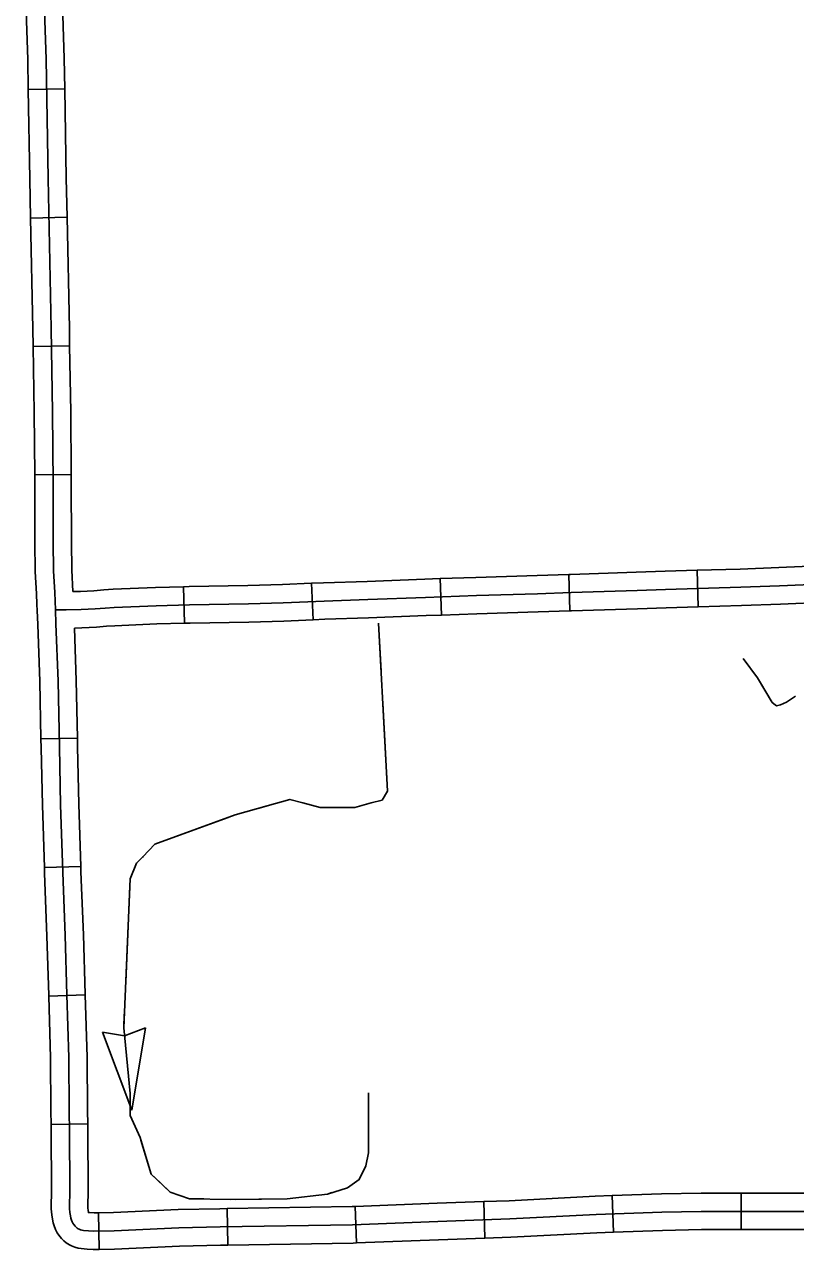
# Model space of a CAD drawing. Extents: x 1084508 to 1142749, y 1057638 to 1093403.
# Drawn here: x 1112946 to 1113940, y 1070084 to 1071663 of the extents above; entities that cross this region are included whole.
import ezdxf

# ---------------------------------------------------------------- set-up
doc = ezdxf.new("R2010")
doc.units = 0
doc.layers.add('Level 32', color=7, linetype='Continuous')
doc.layers.add('Level 43', color=7, linetype='Continuous')

msp = doc.modelspace()

# ---------------------------------------------------------------- linework, layer by layer
at = {"layer": 'Level 32'}
for p, q in [((1112951.1, 1071579.6), (1112998.2, 1071580.4)), ((1112954.1, 1071413.8), (1113001.2, 1071414.8)), ((1112957.4, 1071248.2), (1113004.5, 1071249)), ((1112959.5, 1071082.7), (1113006.5, 1071083.1)), ((1113483.9, 1070902), (1113482.3, 1070949.1)), ((1113649.5, 1070907.3), (1113648.1, 1070954.3)), ((1113815.1, 1070912.7), (1113813.7, 1070959.8)), ((1113152.5, 1070891.5), (1113151.2, 1070938.5)), ((1113318.5, 1070895.9), (1113316.5, 1070943)), ((1112967.5, 1070742.5), (1113014.6, 1070743.5)), ((1112971.9, 1070576.5), (1113018.9, 1070578.1)), ((1112977.5, 1070411), (1113024.6, 1070412.4)), ((1112980.7, 1070245.6), (1113027.8, 1070246.3)), ((1113540, 1070099), (1113538.4, 1070146)), ((1113705.6, 1070106.7), (1113703.9, 1070153.7)), ((1113870.4, 1070109.9), (1113870.4, 1070157)), ((1113042.7, 1070084.4), (1113041.9, 1070131.5)), ((1113208.3, 1070090), (1113207.5, 1070137.1)), ((1113374.5, 1070092.8), (1113372.7, 1070139.8))]:
    msp.add_line(p, q, dxfattribs=at)
for points in [[(1112951.9, 1072574.1), (1112954, 1072406.5), (1112957.6, 1072260.3), (1112960.4, 1072138.6), (1112964.3, 1072010.5), (1112966.5, 1071915), (1112969.8, 1071744.1), (1112974.1, 1071618.6), (1112976.6, 1071464.6), (1112980.6, 1071271.2), (1112982.4, 1071163.5), (1112983.1, 1071071.3), (1112983.3, 1070996.3), (1112983.6, 1070958.9), (1112985.3, 1070930.9), (1112986.3, 1070908.6)], [(1112946.3, 1071745.2), (1112946.3, 1071743.5), (1112950.5, 1071618), (1112951.1, 1071579.6)], [(1112993.3, 1071746.2), (1112993.4, 1071744.7), (1112997.6, 1071619.2), (1112998.2, 1071580.4)], [(1112951.1, 1071579.6), (1112953, 1071464.2), (1112954.1, 1071413.8)], [(1112998.2, 1071580.4), (1113000.1, 1071465), (1113001.2, 1071414.8)], [(1112954.1, 1071413.8), (1112957, 1071270.8), (1112957.4, 1071248.2)], [(1113001.2, 1071414.8), (1113004.1, 1071271.6), (1113004.5, 1071249)], [(1112957.4, 1071248.2), (1112958.8, 1071163.2), (1112959.5, 1071082.7)], [(1113004.5, 1071249), (1113005.9, 1071163.8), (1113006.5, 1071083.1)], [(1112959.5, 1071082.7), (1112959.5, 1071071.2), (1112959.7, 1070996.1), (1112960.1, 1070958.1), (1112961.7, 1070929.6), (1112962.4, 1070916.2)], [(1113006.5, 1071083.1), (1113006.6, 1071071.4), (1113006.8, 1070996.4), (1113007.2, 1070959.7), (1113008.7, 1070932.4)], [(1113813.7, 1070959.8), (1113869, 1070961.4), (1113919.1, 1070963.2), (1113979, 1070965.8)], [(1113316.5, 1070943), (1113331.7, 1070943.6), (1113388.2, 1070945.4), (1113462.4, 1070948.4), (1113482.3, 1070949.1)], [(1113482.3, 1070949.1), (1113528.1, 1070950.6), (1113607.2, 1070953.1), (1113648.1, 1070954.3)], [(1113648.1, 1070954.3), (1113650.3, 1070954.4), (1113735.2, 1070957.2), (1113772.2, 1070958.6), (1113813.7, 1070959.8)], [(1112986.3, 1070908.6), (1112999.8, 1070908.6), (1113019.2, 1070909), (1113037.5, 1070909.9), (1113050.2, 1070911.1), (1113061.8, 1070911.7), (1113116, 1070914.1), (1113159.2, 1070915.2), (1113235, 1070916.5), (1113279.7, 1070917.9), (1113332.5, 1070920.1), (1113389, 1070921.9), (1113463.2, 1070924.8), (1113528.9, 1070927.1), (1113607.9, 1070929.6), (1113651.1, 1070930.9), (1113736.1, 1070933.7), (1113773, 1070935.1), (1113869.8, 1070937.9), (1113920, 1070939.7), (1114021.3, 1070944)], [(1113008.7, 1070932.4), (1113018.4, 1070932.6), (1113035.8, 1070933.4), (1113048.5, 1070934.6), (1113060.7, 1070935.2), (1113115.2, 1070937.6), (1113151.2, 1070938.5)], [(1113151.2, 1070938.5), (1113158.7, 1070938.7), (1113234.4, 1070940), (1113278.8, 1070941.4), (1113316.5, 1070943)], [(1113815.1, 1070912.7), (1113870.6, 1070914.3), (1113920.9, 1070916.1), (1113981, 1070918.7)], [(1112962.4, 1070916.2), (1112962.8, 1070907.5)], [(1112962.8, 1070907.8), (1112963.4, 1070889.7), (1112966, 1070816.3), (1112967.5, 1070742.5)], [(1112986.3, 1070908.6), (1112986.9, 1070890.6), (1112989.5, 1070817), (1112991.3, 1070731.6), (1112992.8, 1070657.6), (1112995.6, 1070570.3), (1112998.7, 1070489), (1113001, 1070412.6), (1113003.4, 1070331.7), (1113004, 1070263), (1113004.4, 1070236.5), (1113004.8, 1070161.9), (1113004.4, 1070137.2), (1113004.8, 1070131.8), (1113005.5, 1070127.6), (1113006.1, 1070124.5), (1113006.8, 1070122.3), (1113007.6, 1070120), (1113008.7, 1070118.1), (1113009.8, 1070116.4), (1113011.5, 1070114.2), (1113012.9, 1070112.9), (1113014, 1070111.9), (1113015.4, 1070111), (1113016.9, 1070110.3), (1113018.6, 1070109.6), (1113020.6, 1070109.1), (1113022.4, 1070108.8), (1113029, 1070108.3), (1113035.6, 1070107.8), (1113061.7, 1070108.3), (1113145.5, 1070112.1), (1113198.5, 1070113.4), (1113369.3, 1070116.2), (1113479.3, 1070120.4), (1113572.2, 1070123.7), (1113683.2, 1070129.4), (1113768.3, 1070132.4), (1113818.9, 1070133.4), (1113903.8, 1070133.4), (1113977.4, 1070133.4)], [(1113318.5, 1070895.9), (1113333.4, 1070896.6), (1113389.9, 1070898.4), (1113464.1, 1070901.3), (1113483.9, 1070902)], [(1113483.9, 1070902), (1113529.7, 1070903.6), (1113608.6, 1070906.1), (1113649.5, 1070907.3)], [(1113649.5, 1070907.3), (1113651.8, 1070907.3), (1113736.9, 1070910.1), (1113773.7, 1070911.5), (1113815.1, 1070912.7)], [(1113010.7, 1070885.3), (1113020, 1070885.5), (1113039.2, 1070886.4), (1113051.9, 1070887.7), (1113062.9, 1070888.2), (1113116.9, 1070890.6), (1113152.5, 1070891.5)], [(1113010.7, 1070885.3), (1113013.1, 1070817.7), (1113014.6, 1070743.5)], [(1113152.5, 1070891.5), (1113159.7, 1070891.7), (1113235.5, 1070892.9), (1113280.6, 1070894.3), (1113318.5, 1070895.9)], [(1113014.6, 1070743.5), (1113014.8, 1070732), (1113016.3, 1070658.2), (1113018.9, 1070578.1)], [(1112967.5, 1070742.5), (1112967.8, 1070731.1), (1112969.3, 1070657), (1112971.9, 1070576.5)], [(1112971.9, 1070576.5), (1112972.1, 1070569.4), (1112975.2, 1070488.2), (1112977.5, 1070411.9), (1112977.5, 1070411)], [(1113018.9, 1070578.1), (1113019.1, 1070571.1), (1113022.2, 1070489.8), (1113024.5, 1070413.3), (1113024.6, 1070412.4)], [(1113024.6, 1070412.4), (1113027, 1070332.1), (1113027.5, 1070263.2), (1113027.8, 1070246.3)], [(1112977.5, 1070411), (1112979.9, 1070331.2), (1112980.4, 1070262.7), (1112980.7, 1070245.6)], [(1112980.7, 1070245.6), (1112980.8, 1070236.3), (1112981.2, 1070162), (1112980.8, 1070136.5), (1112981.4, 1070129), (1112982.3, 1070123.3), (1112983.3, 1070118.5), (1112984.4, 1070115), (1112986.1, 1070110.2), (1112988.6, 1070105.9), (1112990.5, 1070102.8), (1112994, 1070098.4), (1112997, 1070095.5), (1113000.1, 1070092.8), (1113004.2, 1070090.3), (1113007.1, 1070088.9), (1113011.1, 1070087.2), (1113015.7, 1070086.1), (1113019.4, 1070085.4), (1113027.3, 1070084.8), (1113035, 1070084.3), (1113042.7, 1070084.4)], [(1113027.8, 1070246.3), (1113027.9, 1070236.7), (1113028.3, 1070161.7), (1113027.9, 1070137.8), (1113028.2, 1070134.6), (1113028.6, 1070132), (1113028.6, 1070131.9), (1113030.6, 1070131.8), (1113036.1, 1070131.4), (1113041.9, 1070131.5)], [(1113372.7, 1070139.8), (1113478.4, 1070143.9), (1113538.4, 1070146)], [(1113538.4, 1070146), (1113571.2, 1070147.2), (1113682.1, 1070153), (1113703.9, 1070153.7)], [(1113703.9, 1070153.7), (1113767.7, 1070156), (1113818.7, 1070157), (1113870.4, 1070157)], [(1113870.4, 1070157), (1113903.8, 1070157), (1113977.5, 1070157), (1114030.7, 1070156.5), (1114036.8, 1070156.3)], [(1113041.9, 1070131.5), (1113061, 1070131.8), (1113144.6, 1070135.7), (1113198.1, 1070136.9), (1113207.5, 1070137.1)], [(1113207.5, 1070137.1), (1113368.7, 1070139.7), (1113372.7, 1070139.8)], [(1113374.5, 1070092.8), (1113480.2, 1070096.9), (1113540, 1070099)], [(1113540, 1070099), (1113573.2, 1070100.2), (1113684.2, 1070105.9), (1113705.6, 1070106.7)], [(1113705.6, 1070106.7), (1113769, 1070108.9), (1113819.1, 1070109.9), (1113870.4, 1070109.9)], [(1113870.4, 1070109.9), (1113903.8, 1070109.9), (1113977.3, 1070109.9), (1114029.9, 1070109.4), (1114035.6, 1070109.3)], [(1113042.7, 1070084.4), (1113062.5, 1070084.8), (1113146.3, 1070088.6), (1113199, 1070089.9), (1113208.3, 1070090)], [(1113208.3, 1070090), (1113370, 1070092.6), (1113374.5, 1070092.8)]]:
    msp.add_lwpolyline(points, dxfattribs=at)
at = {"layer": 'Level 43'}
for p, q in [((1113084.6, 1070263.7), (1113046.8, 1070364.6)), ((1113046.8, 1070364.6), (1113075.1, 1070359.9)), ((1113102.3, 1070370), (1113075.4, 1070359.9)), ((1113084.6, 1070263.7), (1113102.3, 1070370))]:
    msp.add_line(p, q, dxfattribs=at)
for points in [[(1113402.7, 1070891.8), (1113414.5, 1070675.1), (1113407.4, 1070663.3), (1113393.3, 1070659.8), (1113372.1, 1070653.9), (1113327.4, 1070653.9), (1113305, 1070659.8), (1113288.5, 1070664.5), (1113259.1, 1070656.3), (1113217.9, 1070644.5), (1113114.3, 1070606.8), (1113099, 1070590.3), (1113090.7, 1070582.1), (1113082.5, 1070562), (1113074.2, 1070370.1), (1113082.5, 1070285.3), (1113082.5, 1070257), (1113095.4, 1070228.7), (1113109.6, 1070181.6), (1113134.3, 1070158.1), (1113159, 1070149.8), (1113212, 1070148.6), (1113285, 1070149.8), (1113336.8, 1070155.7), (1113362.7, 1070163.9), (1113378, 1070174.5), (1113386.2, 1070192.2), (1113389.7, 1070208.7), (1113389.7, 1070286.4)], [(1113402.7, 1070891.8), (1113406.1, 1070829.8)], [(1113872.8, 1070846.2), (1113891.3, 1070821), (1113910.2, 1070789.5), (1113914.2, 1070786.2), (1113916.1, 1070785.1), (1113920.9, 1070786.2), (1113928.7, 1070789.9), (1113940.5, 1070797.3)], [(1113872.8, 1070846.2), (1113891.3, 1070821), (1113907.2, 1070794.5)], [(1113408.3, 1070788.4), (1113414.5, 1070675.1), (1113408.9, 1070665.8)], [(1113370.1, 1070653.9), (1113327.4, 1070653.9), (1113305, 1070659.8), (1113288.5, 1070664.5), (1113259.1, 1070656.3), (1113248.8, 1070653.3)], [(1113209.1, 1070641.3), (1113114.3, 1070606.8), (1113099, 1070590.3), (1113098.4, 1070589.7)], [(1113082.1, 1070553.1), (1113076.8, 1070428.9)], [(1113075, 1070387.5), (1113074.2, 1070370.1), (1113082.5, 1070285.3), (1113082.5, 1070263.6)], [(1113378.8, 1070176.2), (1113386.2, 1070192.2), (1113389.7, 1070208.7), (1113389.7, 1070286.4)], [(1113096.5, 1070225.2), (1113109.6, 1070181.6), (1113121.6, 1070170.1)], [(1113121.6, 1070170.1), (1113134.3, 1070158.1), (1113159, 1070149.8), (1113177.6, 1070149.4)], [(1113219, 1070148.7), (1113285, 1070149.8), (1113336.8, 1070155.7), (1113342.7, 1070157.6)]]:
    msp.add_lwpolyline(points, dxfattribs=at)

doc.saveas('drawing.dxf')
